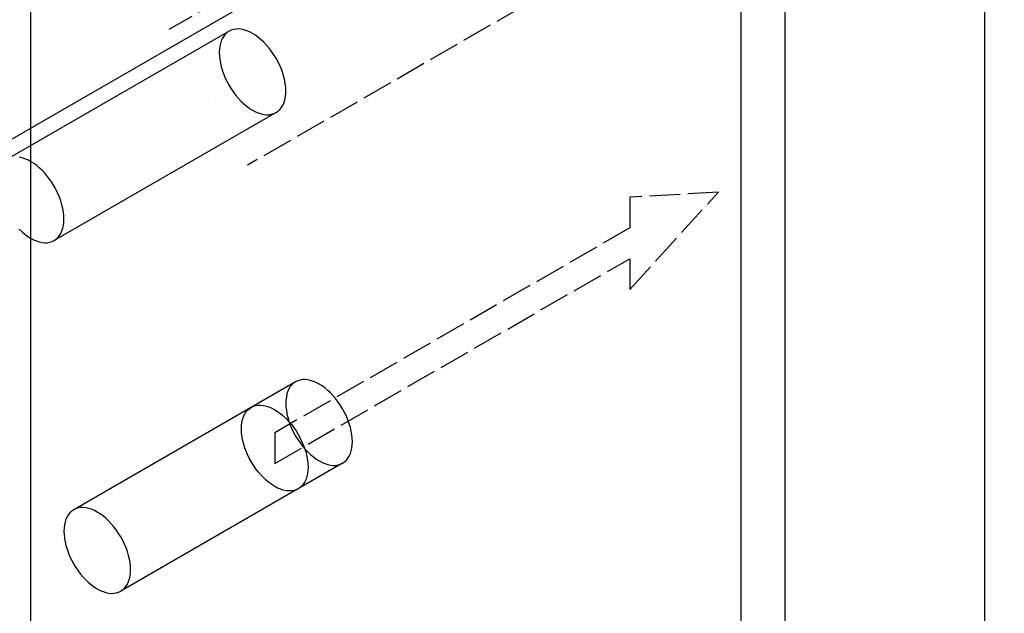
# Model space of a CAD drawing. Header units: millimetres. Extents: x 9824119 to 13672909, y -72394 to 462135.
# Tile 615 of 656: x 10373399 to 10373592, y 11506 to 11622. Entities that reach past the tile are written whole.
import ezdxf

# ---------------------------------------------------------------- set-up
doc = ezdxf.new("R2010")
doc.units = ezdxf.units.MM
doc.linetypes.add('UnderFloor', pattern=[7.5, 6, -1.5])
for name, color, linetype in [('MAGI_GENERAL', 7, 'Continuous'), ('PIPE-H1', 7, 'Continuous'), ('PIPE-H1-COMPONENT-', 7, 'Continuous')]:
    doc.layers.add(name, color=color, linetype=linetype)
doc.styles.add('ISOCPEUR', font='isocpeui.ttf')

# ---------------------------------------------------------------- blocks, each defined once
blk = doc.blocks.new('*U2256')
at = {"layer": 'PIPE-H1', "color": 1, "linetype": 'UnderFloor', "lineweight": -3}
for p, q in [((10373673.17, 11726.01), (10373443.92, 11593.64)), ((10373562.98, 11697.74), (10373428.61, 11620.16))]:
    blk.add_line(p, q, dxfattribs=at)
blk = doc.blocks.new('*U2470')
at = {"color": 1, "linetype": 'UnderFloor', "lineweight": -3}
blk.add_line((10373436.26, 11606.9), (10373436.26, 11606.9, -1), dxfattribs=at)
blk = doc.blocks.new('*U2471')
at = {"layer": 'PIPE-H1-COMPONENT-', "color": 1, "linetype": 'UnderFloor', "lineweight": -3}
for p, q in [((10373518.54, 11569.4), (10373535.86, 11588.4)), ((10373535.86, 11588.4), (10373518.54, 11587.4)), ((10373518.54, 11587.4), (10373518.54, 11581.4)), ((10373518.54, 11581.4), (10373449.25, 11541.4)), ((10373449.25, 11535.4), (10373518.54, 11575.4)), ((10373518.54, 11575.4), (10373518.54, 11569.4)), ((10373444.66, 11546.36), (10373445.08, 11546.56)), ((10373445.08, 11546.56), (10373445.53, 11546.7)), ((10373445.53, 11546.7), (10373446.01, 11546.77)), ((10373446.01, 11546.77), (10373446.51, 11546.78)), ((10373446.51, 11546.78), (10373447.03, 11546.73)), ((10373447.03, 11546.73), (10373447.57, 11546.62)), ((10373447.57, 11546.62), (10373448.13, 11546.44)), ((10373443.15, 11544.49), (10373443.37, 11544.97)), ((10373443.37, 11544.97), (10373443.63, 11545.4)), ((10373443.63, 11545.4), (10373443.93, 11545.78)), ((10373443.93, 11545.78), (10373444.28, 11546.1)), ((10373444.28, 11546.1), (10373444.66, 11546.36)), ((10373448.13, 11546.44), (10373448.69, 11546.2)), ((10373448.69, 11546.2), (10373449.25, 11545.9)), ((10373449.25, 11545.9), (10373449.82, 11545.55)), ((10373449.82, 11545.55), (10373450.38, 11545.14)), ((10373450.38, 11545.14), (10373450.93, 11544.68)), ((10373450.93, 11544.68), (10373451.47, 11544.17)), ((10373442.76, 11542.15), (10373442.78, 11542.79)), ((10373442.78, 11542.79), (10373442.86, 11543.4)), ((10373442.86, 11543.4), (10373442.98, 11543.97)), ((10373442.98, 11543.97), (10373443.15, 11544.49)), ((10373451.47, 11544.17), (10373452, 11543.62)), ((10373452, 11543.62), (10373452.5, 11543.02)), ((10373452.5, 11543.02), (10373452.98, 11542.4)), ((10373442.78, 11541.48), (10373442.76, 11542.15)), ((10373442.86, 11540.79), (10373442.78, 11541.48)), ((10373442.98, 11540.08), (10373442.86, 11540.79)), ((10373449.25, 11541.4), (10373449.25, 11535.4)), ((10373452.98, 11542.4), (10373453.43, 11541.74)), ((10373453.43, 11541.74), (10373453.85, 11541.05)), ((10373453.85, 11541.05), (10373454.23, 11540.35)), ((10373443.15, 11539.36), (10373442.98, 11540.08)), ((10373443.37, 11538.63), (10373443.15, 11539.36)), ((10373454.23, 11540.35), (10373454.57, 11539.63)), ((10373454.57, 11539.63), (10373454.88, 11538.91)), ((10373454.88, 11538.91), (10373455.14, 11538.17)), ((10373443.63, 11537.9), (10373443.37, 11538.63)), ((10373443.93, 11537.17), (10373443.63, 11537.9)), ((10373444.28, 11536.45), (10373443.93, 11537.17)), ((10373455.14, 11538.17), (10373455.36, 11537.44)), ((10373455.36, 11537.44), (10373455.53, 11536.72)), ((10373444.66, 11535.75), (10373444.28, 11536.45)), ((10373445.08, 11535.07), (10373444.66, 11535.75)), ((10373445.53, 11534.41), (10373445.08, 11535.07)), ((10373455.53, 11536.72), (10373455.65, 11536.01)), ((10373455.65, 11536.01), (10373455.72, 11535.32)), ((10373455.72, 11535.32), (10373455.75, 11534.65)), ((10373446.01, 11533.78), (10373445.53, 11534.41)), ((10373446.51, 11533.19), (10373446.01, 11533.78)), ((10373447.03, 11532.64), (10373446.51, 11533.19)), ((10373455.65, 11533.41), (10373455.53, 11532.84)), ((10373455.72, 11534.01), (10373455.65, 11533.41)), ((10373455.75, 11534.65), (10373455.72, 11534.01)), ((10373447.57, 11532.13), (10373447.03, 11532.64)), ((10373448.13, 11531.67), (10373447.57, 11532.13)), ((10373448.69, 11531.26), (10373448.13, 11531.67)), ((10373449.25, 11530.9), (10373448.69, 11531.26)), ((10373454.88, 11531.41), (10373454.57, 11531.03)), ((10373455.14, 11531.83), (10373454.88, 11531.41)), ((10373455.36, 11532.31), (10373455.14, 11531.83)), ((10373455.53, 11532.84), (10373455.36, 11532.31)), ((10373449.82, 11530.6), (10373449.25, 11530.9)), ((10373450.38, 11530.37), (10373449.82, 11530.6)), ((10373450.93, 11530.19), (10373450.38, 11530.37)), ((10373451.47, 11530.07), (10373450.93, 11530.19)), ((10373452, 11530.02), (10373451.47, 11530.07)), ((10373452.5, 11530.03), (10373452, 11530.02)), ((10373452.98, 11530.11), (10373452.5, 11530.03)), ((10373453.43, 11530.25), (10373452.98, 11530.11)), ((10373453.85, 11530.45), (10373453.43, 11530.25)), ((10373454.23, 11530.71), (10373453.85, 11530.45)), ((10373454.57, 11531.03), (10373454.23, 11530.71))]:
    blk.add_line(p, q, dxfattribs=at)
blk = doc.blocks.new('*U2472')
at = {"layer": 'MAGI_GENERAL', "color": 7, "linetype": 'Continuous', "lineweight": -3}
for p, q in [((10373401.62, 11741.4), (10373401.62, 11305.9)), ((10373566.17, 11695.9), (10373046.55, 11395.9)), ((10373548.85, 11220.9), (10373548.85, 11656.4)), ((10373540.19, 11651.4), (10373540.19, 11215.9)), ((10373587.82, 11188.4), (10373587.82, 11623.9)), ((10373440.33, 11619.86), (10373397.03, 11594.86)), ((10373440.75, 11620.06), (10373440.33, 11619.86)), ((10373441.2, 11620.2), (10373440.75, 11620.06)), ((10373441.68, 11620.27), (10373441.2, 11620.2)), ((10373442.18, 11620.28), (10373441.68, 11620.27)), ((10373442.7, 11620.23), (10373442.18, 11620.28)), ((10373443.24, 11620.12), (10373442.7, 11620.23)), ((10373443.8, 11619.94), (10373443.24, 11620.12)), ((10373444.36, 11619.7), (10373443.8, 11619.94)), ((10373444.92, 11619.4), (10373444.36, 11619.7)), ((10373445.49, 11619.05), (10373444.92, 11619.4)), ((10373446.05, 11618.64), (10373445.49, 11619.05)), ((10373446.6, 11618.18), (10373446.05, 11618.64)), ((10373447.14, 11617.67), (10373446.6, 11618.18)), ((10373447.67, 11617.12), (10373447.14, 11617.67)), ((10373448.17, 11616.52), (10373447.67, 11617.12)), ((10373448.65, 11615.9), (10373448.17, 11616.52)), ((10373449.1, 11615.24), (10373448.65, 11615.9)), ((10373449.52, 11614.55), (10373449.1, 11615.24)), ((10373449.9, 11613.85), (10373449.52, 11614.55)), ((10373450.24, 11613.13), (10373449.9, 11613.85)), ((10373450.55, 11612.41), (10373450.24, 11613.13)), ((10373450.81, 11611.67), (10373450.55, 11612.41)), ((10373451.03, 11610.94), (10373450.81, 11611.67)), ((10373451.2, 11610.22), (10373451.03, 11610.94)), ((10373451.32, 11609.51), (10373451.2, 11610.22)), ((10373451.39, 11608.82), (10373451.32, 11609.51)), ((10373451.42, 11608.15), (10373451.39, 11608.82)), ((10373451.39, 11607.51), (10373451.42, 11608.15)), ((10373451.03, 11605.81), (10373451.2, 11606.34)), ((10373451.2, 11606.34), (10373451.32, 11606.91)), ((10373451.32, 11606.91), (10373451.39, 11607.51)), ((10373449.52, 11603.95), (10373449.9, 11604.21)), ((10373449.9, 11604.21), (10373450.24, 11604.53)), ((10373450.24, 11604.53), (10373450.55, 11604.91)), ((10373450.55, 11604.91), (10373450.81, 11605.33)), ((10373450.81, 11605.33), (10373451.03, 11605.81)), ((10373449.52, 11603.95), (10373406.21, 11578.95)), ((10373399.94, 11595.12), (10373399.4, 11595.23)), ((10373400.49, 11594.94), (10373399.94, 11595.12)), ((10373401.06, 11594.7), (10373400.49, 11594.94)), ((10373401.62, 11594.4), (10373401.06, 11594.7)), ((10373402.19, 11594.05), (10373401.62, 11594.4)), ((10373402.75, 11593.64), (10373402.19, 11594.05)), ((10373403.3, 11593.18), (10373402.75, 11593.64)), ((10373403.84, 11592.67), (10373403.3, 11593.18)), ((10373404.37, 11592.12), (10373403.84, 11592.67)), ((10373404.87, 11591.52), (10373404.37, 11592.12)), ((10373405.35, 11590.9), (10373404.87, 11591.52)), ((10373405.8, 11590.24), (10373405.35, 11590.9)), ((10373406.21, 11589.55), (10373405.8, 11590.24)), ((10373406.6, 11588.85), (10373406.21, 11589.55)), ((10373406.94, 11588.13), (10373406.6, 11588.85)), ((10373407.25, 11587.41), (10373406.94, 11588.13)), ((10373407.51, 11586.67), (10373407.25, 11587.41)), ((10373407.73, 11585.94), (10373407.51, 11586.67)), ((10373407.9, 11585.22), (10373407.73, 11585.94)), ((10373408.02, 11584.51), (10373407.9, 11585.22)), ((10373408.09, 11583.82), (10373408.02, 11584.51)), ((10373408.12, 11583.15), (10373408.09, 11583.82)), ((10373408.09, 11582.51), (10373408.12, 11583.15)), ((10373399.4, 11581.14), (10373399.94, 11580.63)), ((10373407.73, 11580.81), (10373407.9, 11581.34)), ((10373407.9, 11581.34), (10373408.02, 11581.91)), ((10373408.02, 11581.91), (10373408.09, 11582.51)), ((10373399.94, 11580.63), (10373400.49, 11580.17)), ((10373400.49, 11580.17), (10373401.06, 11579.76)), ((10373401.06, 11579.76), (10373401.62, 11579.4)), ((10373401.62, 11579.4), (10373402.19, 11579.1)), ((10373406.21, 11578.95), (10373406.6, 11579.21)), ((10373406.6, 11579.21), (10373406.94, 11579.53)), ((10373406.94, 11579.53), (10373407.25, 11579.91)), ((10373407.25, 11579.91), (10373407.51, 11580.33)), ((10373407.51, 11580.33), (10373407.73, 11580.81)), ((10373402.19, 11579.1), (10373402.75, 11578.87)), ((10373402.75, 11578.87), (10373403.3, 11578.69)), ((10373403.3, 11578.69), (10373403.84, 11578.57)), ((10373403.84, 11578.57), (10373404.37, 11578.52)), ((10373404.37, 11578.52), (10373404.87, 11578.53)), ((10373404.87, 11578.53), (10373405.35, 11578.61)), ((10373405.35, 11578.61), (10373405.8, 11578.75)), ((10373405.8, 11578.75), (10373406.21, 11578.95)), ((10373453.32, 11551.36), (10373410.02, 11526.36)), ((10373453.74, 11551.56), (10373453.32, 11551.36)), ((10373454.19, 11551.7), (10373453.74, 11551.56)), ((10373454.67, 11551.77), (10373454.19, 11551.7)), ((10373455.17, 11551.78), (10373454.67, 11551.77)), ((10373455.69, 11551.73), (10373455.17, 11551.78)), ((10373456.23, 11551.62), (10373455.69, 11551.73)), ((10373456.79, 11551.44), (10373456.23, 11551.62)), ((10373457.35, 11551.2), (10373456.79, 11551.44)), ((10373457.91, 11550.9), (10373457.35, 11551.2)), ((10373458.48, 11550.55), (10373457.91, 11550.9)), ((10373459.04, 11550.14), (10373458.48, 11550.55)), ((10373459.59, 11549.68), (10373459.04, 11550.14)), ((10373460.14, 11549.17), (10373459.59, 11549.68)), ((10373460.66, 11548.62), (10373460.14, 11549.17)), ((10373461.16, 11548.02), (10373460.66, 11548.62)), ((10373461.64, 11547.4), (10373461.16, 11548.02)), ((10373462.09, 11546.74), (10373461.64, 11547.4)), ((10373462.51, 11546.05), (10373462.09, 11546.74)), ((10373462.89, 11545.35), (10373462.51, 11546.05)), ((10373463.23, 11544.63), (10373462.89, 11545.35)), ((10373463.54, 11543.91), (10373463.23, 11544.63)), ((10373463.8, 11543.17), (10373463.54, 11543.91)), ((10373464.02, 11542.44), (10373463.8, 11543.17)), ((10373464.19, 11541.72), (10373464.02, 11542.44)), ((10373464.31, 11541.01), (10373464.19, 11541.72)), ((10373464.38, 11540.32), (10373464.31, 11541.01)), ((10373464.31, 11538.41), (10373464.38, 11539.01)), ((10373464.41, 11539.65), (10373464.38, 11540.32)), ((10373464.38, 11539.01), (10373464.41, 11539.65)), ((10373463.8, 11536.83), (10373464.02, 11537.31)), ((10373464.02, 11537.31), (10373464.19, 11537.84)), ((10373464.19, 11537.84), (10373464.31, 11538.41)), ((10373462.51, 11535.45), (10373419.21, 11510.45)), ((10373462.51, 11535.45), (10373462.89, 11535.71)), ((10373462.89, 11535.71), (10373463.23, 11536.03)), ((10373463.23, 11536.03), (10373463.54, 11536.41)), ((10373463.54, 11536.41), (10373463.8, 11536.83)), ((10373408.99, 11525.4), (10373408.73, 11524.97)), ((10373409.29, 11525.78), (10373408.99, 11525.4)), ((10373409.64, 11526.1), (10373409.29, 11525.78)), ((10373410.02, 11526.36), (10373409.64, 11526.1)), ((10373410.44, 11526.56), (10373410.02, 11526.36)), ((10373410.89, 11526.7), (10373410.44, 11526.56)), ((10373411.36, 11526.77), (10373410.89, 11526.7)), ((10373411.87, 11526.78), (10373411.36, 11526.77)), ((10373412.39, 11526.73), (10373411.87, 11526.78)), ((10373412.93, 11526.62), (10373412.39, 11526.73)), ((10373413.48, 11526.44), (10373412.93, 11526.62)), ((10373414.05, 11526.2), (10373413.48, 11526.44)), ((10373414.61, 11525.9), (10373414.05, 11526.2)), ((10373415.18, 11525.55), (10373414.61, 11525.9)), ((10373415.74, 11525.14), (10373415.18, 11525.55)), ((10373408.34, 11523.97), (10373408.22, 11523.4)), ((10373408.51, 11524.49), (10373408.34, 11523.97)), ((10373408.73, 11524.97), (10373408.51, 11524.49)), ((10373416.29, 11524.68), (10373415.74, 11525.14)), ((10373416.83, 11524.17), (10373416.29, 11524.68)), ((10373417.36, 11523.62), (10373416.83, 11524.17)), ((10373417.86, 11523.02), (10373417.36, 11523.62)), ((10373408.14, 11522.79), (10373408.12, 11522.15)), ((10373408.12, 11522.15), (10373408.14, 11521.48)), ((10373408.22, 11523.4), (10373408.14, 11522.79)), ((10373408.14, 11521.48), (10373408.22, 11520.79)), ((10373418.34, 11522.4), (10373417.86, 11523.02)), ((10373418.79, 11521.74), (10373418.34, 11522.4)), ((10373419.21, 11521.05), (10373418.79, 11521.74)), ((10373408.22, 11520.79), (10373408.34, 11520.08)), ((10373408.34, 11520.08), (10373408.51, 11519.36)), ((10373419.59, 11520.35), (10373419.21, 11521.05)), ((10373419.93, 11519.63), (10373419.59, 11520.35)), ((10373420.24, 11518.91), (10373419.93, 11519.63)), ((10373408.51, 11519.36), (10373408.73, 11518.63)), ((10373408.73, 11518.63), (10373408.99, 11517.9)), ((10373408.99, 11517.9), (10373409.29, 11517.17)), ((10373420.5, 11518.17), (10373420.24, 11518.91)), ((10373420.72, 11517.44), (10373420.5, 11518.17)), ((10373409.29, 11517.17), (10373409.64, 11516.45)), ((10373409.64, 11516.45), (10373410.02, 11515.75)), ((10373410.02, 11515.75), (10373410.44, 11515.07)), ((10373420.89, 11516.72), (10373420.72, 11517.44)), ((10373421.01, 11516.01), (10373420.89, 11516.72)), ((10373421.08, 11515.32), (10373421.01, 11516.01)), ((10373410.44, 11515.07), (10373410.89, 11514.41)), ((10373410.89, 11514.41), (10373411.36, 11513.78)), ((10373421.01, 11513.41), (10373421.08, 11514.01)), ((10373421.11, 11514.65), (10373421.08, 11515.32)), ((10373421.08, 11514.01), (10373421.11, 11514.65)), ((10373411.36, 11513.78), (10373411.87, 11513.19)), ((10373411.87, 11513.19), (10373412.39, 11512.64)), ((10373412.39, 11512.64), (10373412.93, 11512.13)), ((10373412.93, 11512.13), (10373413.48, 11511.67)), ((10373420.5, 11511.83), (10373420.72, 11512.31)), ((10373420.72, 11512.31), (10373420.89, 11512.84)), ((10373420.89, 11512.84), (10373421.01, 11513.41)), ((10373413.48, 11511.67), (10373414.05, 11511.26)), ((10373414.05, 11511.26), (10373414.61, 11510.9)), ((10373414.61, 11510.9), (10373415.18, 11510.6)), ((10373415.18, 11510.6), (10373415.74, 11510.37)), ((10373415.74, 11510.37), (10373416.29, 11510.19)), ((10373416.29, 11510.19), (10373416.83, 11510.07)), ((10373416.83, 11510.07), (10373417.36, 11510.02)), ((10373417.36, 11510.02), (10373417.86, 11510.03)), ((10373417.86, 11510.03), (10373418.34, 11510.11)), ((10373418.34, 11510.11), (10373418.79, 11510.25)), ((10373418.79, 11510.25), (10373419.21, 11510.45)), ((10373419.21, 11510.45), (10373419.59, 11510.71)), ((10373419.59, 11510.71), (10373419.93, 11511.03)), ((10373419.93, 11511.03), (10373420.24, 11511.41)), ((10373420.24, 11511.41), (10373420.5, 11511.83))]:
    blk.add_line(p, q, dxfattribs=at)
at = {"layer": 'MAGI_GENERAL', "color": 1, "linetype": 'UnderFloor', "lineweight": -3}
for p, q in [((10373439.95, 11619.6), (10373439.6, 11619.28)), ((10373440.33, 11619.86), (10373439.95, 11619.6)), ((10373438.82, 11617.99), (10373438.65, 11617.47)), ((10373439.04, 11618.47), (10373438.82, 11617.99)), ((10373439.3, 11618.9), (10373439.04, 11618.47)), ((10373439.6, 11619.28), (10373439.3, 11618.9)), ((10373438.45, 11616.29), (10373438.43, 11615.65)), ((10373438.43, 11615.65), (10373438.45, 11614.98)), ((10373438.53, 11616.9), (10373438.45, 11616.29)), ((10373438.65, 11617.47), (10373438.53, 11616.9)), ((10373438.45, 11614.98), (10373438.53, 11614.29)), ((10373438.53, 11614.29), (10373438.65, 11613.58)), ((10373438.65, 11613.58), (10373438.82, 11612.86)), ((10373438.82, 11612.86), (10373439.04, 11612.13)), ((10373439.04, 11612.13), (10373439.3, 11611.4)), ((10373439.3, 11611.4), (10373439.6, 11610.67)), ((10373439.6, 11610.67), (10373439.95, 11609.95)), ((10373439.95, 11609.95), (10373440.33, 11609.25)), ((10373440.33, 11609.25), (10373440.75, 11608.57)), ((10373440.75, 11608.57), (10373441.2, 11607.91)), ((10373441.2, 11607.91), (10373441.68, 11607.28)), ((10373441.68, 11607.28), (10373442.18, 11606.69)), ((10373442.18, 11606.69), (10373442.7, 11606.14)), ((10373442.7, 11606.14), (10373443.24, 11605.63)), ((10373443.24, 11605.63), (10373443.8, 11605.17)), ((10373443.8, 11605.17), (10373444.36, 11604.76)), ((10373444.36, 11604.76), (10373444.92, 11604.4)), ((10373444.92, 11604.4), (10373445.49, 11604.1)), ((10373445.49, 11604.1), (10373446.05, 11603.87)), ((10373446.05, 11603.87), (10373446.6, 11603.69)), ((10373446.6, 11603.69), (10373447.14, 11603.57)), ((10373447.14, 11603.57), (10373447.67, 11603.52)), ((10373447.67, 11603.52), (10373448.17, 11603.53)), ((10373448.17, 11603.53), (10373448.65, 11603.61)), ((10373448.65, 11603.61), (10373449.1, 11603.75)), ((10373449.1, 11603.75), (10373449.52, 11603.95)), ((10373452.29, 11550.4), (10373452.03, 11549.97)), ((10373452.59, 11550.78), (10373452.29, 11550.4)), ((10373452.94, 11551.1), (10373452.59, 11550.78)), ((10373453.32, 11551.36), (10373452.94, 11551.1)), ((10373451.52, 11548.4), (10373451.44, 11547.79)), ((10373451.64, 11548.97), (10373451.52, 11548.4)), ((10373451.81, 11549.49), (10373451.64, 11548.97)), ((10373452.03, 11549.97), (10373451.81, 11549.49)), ((10373451.44, 11547.79), (10373451.42, 11547.15)), ((10373451.42, 11547.15), (10373451.44, 11546.48)), ((10373451.44, 11546.48), (10373451.52, 11545.79)), ((10373451.52, 11545.79), (10373451.64, 11545.08)), ((10373451.64, 11545.08), (10373451.81, 11544.36)), ((10373451.81, 11544.36), (10373452.03, 11543.63)), ((10373452.03, 11543.63), (10373452.29, 11542.9)), ((10373452.29, 11542.9), (10373452.59, 11542.17)), ((10373452.59, 11542.17), (10373452.94, 11541.45)), ((10373452.94, 11541.45), (10373453.32, 11540.75)), ((10373453.32, 11540.75), (10373453.74, 11540.07)), ((10373453.74, 11540.07), (10373454.19, 11539.41)), ((10373454.19, 11539.41), (10373454.67, 11538.78)), ((10373454.67, 11538.78), (10373455.17, 11538.19)), ((10373455.17, 11538.19), (10373455.69, 11537.64)), ((10373455.69, 11537.64), (10373456.23, 11537.13)), ((10373456.23, 11537.13), (10373456.79, 11536.67)), ((10373456.79, 11536.67), (10373457.35, 11536.26)), ((10373457.35, 11536.26), (10373457.91, 11535.9)), ((10373457.91, 11535.9), (10373458.48, 11535.6)), ((10373458.48, 11535.6), (10373459.04, 11535.37)), ((10373459.04, 11535.37), (10373459.59, 11535.19)), ((10373459.59, 11535.19), (10373460.14, 11535.07)), ((10373460.14, 11535.07), (10373460.66, 11535.02)), ((10373460.66, 11535.02), (10373461.16, 11535.03)), ((10373461.16, 11535.03), (10373461.64, 11535.11)), ((10373461.64, 11535.11), (10373462.09, 11535.25)), ((10373462.09, 11535.25), (10373462.51, 11535.45))]:
    blk.add_line(p, q, dxfattribs=at)

msp = doc.modelspace()

# ---------------------------------------------------------------- block references
msp.add_blockref('*U2470', (0, 0))
at = {"layer": 'MAGI_GENERAL'}
msp.add_blockref('*U2472', (0, 0), dxfattribs=at)
at = {"layer": 'PIPE-H1'}
msp.add_blockref('*U2256', (0, 0), dxfattribs=at)
at = {"layer": 'PIPE-H1-COMPONENT-'}
msp.add_blockref('*U2471', (0, 0), dxfattribs=at)

# ---------------------------------------------------------------- texts
at = {"char_height": 300, "attachment_point": 1, "style": 'ISOCPEUR'}
for s, insert, width in [('\\pi13638.10589;{\\fISOCPEUR|b0|i0|c204|p34;\\H1.66667x;\\L\\C7;\\P\\pi10874.35036;\\H1.1x;Общие указания\\l\\P\\pi13638.10589;\\P\\pi-900,l1200,t1200;\\H0.72727x;1.^IПроект выполнен на основании задания заказчика и задания на проектирование архитектурно-строительных чертежей.\\P2.^IПроект соответствует действующим нормам :\\P\\pl900,t900;\\fSymbol|b0|i0|c2|p18;·^I\\fISOCPEUR|b0|i0|c204|p34;КМК 2. 04.05-97* "Отопление, вентиляция и кондиционирование воздуха".\\P\\fSymbol|b0|i0|c2|p18;·^I\\fISOCPEUR|b0|i0|c204|p34;ШНК 2.08.02-09* "Общественные здания и сооружение" \\P\\fSymbol|b0|i0|c2|p18;·^I\\fISOCPEUR|b0|i0|c204|p34;КМК 2.01.01-94 "Климатические и физико-геологические данные для проектирования".\\P\\fSymbol|b0|i0|c2|p18;·^I\\fISOCPEUR|b0|i0|c204|p34;КМК 2.01.04-97* "Строительная теплотехника".\\P\\fSymbol|b0|i0|c2|p18;·^I\\fISOCPEUR|b0|i0|c204|p34;ГОСТ 21.602-2003 "Правила выполнения рабочей документации отопления, вентиляции и кондиционирования".\\P\\fSymbol|b0|i0|c2|p18;·^I\\fISOCPEUR|b0|i0|c204|p34;ШНК \\fISOCPEUR|b0|i0|c186|p34;2.01.02-04\\fISOCPEUR|b0|i0|c204|p34; - \\fISOCPEUR|b0|i0|c186|p34;"\\fISOCPEUR|b0|i0|c204|p34;Пожарная безопасность зданий и сооружений\\fISOCPEUR|b0|i0|c186|p34;"\\fISOCPEUR|b0|i0|c204|p34;;\\P\\pl1200,t1200;3.^I  Расчетные параметры наружного воздуха для проектирования отопления, вентиляции и кондиционирования воздуха приняты по КМК 2.01.01-94.\\P\\pi-300,l300,tz;      Для проектирования отопления, вентиляции и кондиционирования воздуха: \\P\\pl1500,t1500;-^IХолодный  период  года Тн\\fISOCPEUR|b0|i0|c186|p34;=-14.0°C\\fISOCPEUR|b0|i0|c204|p34;; I=-12,4 кДж/кг (Парам. Б);\\P-^IТеплый  период  года Тн=33°C; I=55,7 кДж/кг  (Парам. А);\\P-^IТеплый  период  года Тн=37,5°C; I=65,2 кДж/кг (Парам. Б);\\P-^IСкорость ветра  - V=1,6 м/сек - холодный период;\\P-^IСкорость ветра  - V=1,9 м/сек - теплый  период;\\P-^IПродолжительность отопительного периода  Zот.пер.=129суток;\\P-^IСредняя температура отопительного периода  tот.пер.=2,7°C;\\P-^IБарометрическое давление в районе строительства Рбар=950 Гпа.\\P\\pi600,l0,tz;\\P\\pi11458.1097;\\LТЕПЛОСНАБЖЕНИЕ\\P\\pi13638.10589;\\l\\P\\pi0;\\C0;В качестве источника тепла выбран установленный во дворе здания тепловой насос, рассчитанный на работу в температурном режиме 40–30 °C.^J^JСистема отопления спроектирована как двухтрубная, в ней используются напольный фанкойл.\\P^JОсновным источником тепла является тепловой насос. \\P^JОсновное охлаждение осуществляется с помощью\\Pтепловых насосов. Для отвода конденсата, образующегося в фанкойлах, предусмотрены дренажные трубы. Основные водосточные и обратные трубы выполнены из полипропилена. \\P\\pi600;^JОсновные подающие и обратные трубы выполнены из полипропилена. Слив воды из системы осуществляется через регулировочный узел. Для снижения теплопотерь через трубы выполнены работы по теплоизоляции.\\C7; \\P\\pi12278.10827;\\LОТОПЛЕНИЕ\\l\\P\\pi0;  Для достижения  комфортных условий в зимнее время и компенсации теплопотерь в помещениях установлены \\C0;фанкойл\\C7;ы обеспечивающие в помещениях нормируемую температуру воздуха:\\P\\pi-300,l1500,t1500;-^IКабинет врача +20°C.\\P-^IЗал       +22°C.\\P-^IФизиотерапия     +21°C.\\P\\pi0,l0,tz;   На каждом приборе предусматривается устанавка термостатического клапана и запорного крана. Рекомендуется применить трубопроводы стабильные полипропиленовые. Система теплоснабжения \\C0;фанкойл\\C7;ов двухтрубная с принудительной циркуляцией, горизонтальная. Удаление воздуха осуществляется из воздухоспускных кранов установленных в \\C0;фанкойл\\C7;ах. Все монтажные и наладочные работы проводить в соответствии с нормативными документами и инструкциям фирм-изготовителя.}', (9986122.19, 27067.08), 27276.2118), ('{\\fISOCPEUR|b0|i0|c204|p34;\\C7;^I\\A1;\\L\\P\\pi10515.36534;\\H1.33333x;ВЕНТИЛЯЦИЯ\\P\\pi0;\\l^IВ здании предусмотрена приточно-вытяжная вентиляция с естественным и \\Pмеханическим побуждением, для функционально различных и конструктивно раздельных групп \\Pпомещений.   ^I  \\P^IТакже предусматривается естественная вентиляция с удалением и поступлением воздуха через окна и двери.\\P^IУдаление воздуха из помещений производится с помощью вытяжных решеток.\\P^IМатериал воздуховодов - тонколистовая оцинкованная сталь по ГОСТ 14918-80.\\P^IВоздуховоды систем вытяжной вентиляции выполняются класса "Н" (нормально плотный).\\P^IМонтаж систем вентиляции выполнить в соответствии с \\A0;КМК 3.05.01.-9\\A1;7\\P\\A0;\\L\\P\\pi12075.36144;\\P\\pi7995.37164;ПРИМЕЧАНИЯ (ТЕПЛОСНАБЖЕНИЕ)\\P\\pi-900,l900,t900;\\l1.^IЧертеж читать совместно со спецификацией и с другими разделами проекта.\\P2.^IМонтаж оборудования и трубопроводов производить в соответствии с местными \\P\\pi0;действующими нормами и правилами, и требованиями завода-изготовителя оборудования.\\P\\pi-900;3.^IТрубопроводы системы теплоснабжения радиаторов приняты полипропиленовыми.\\P4.^IНа планах и схемах указаны наружный диаметр и толщина стенки полипропиленовых \\P\\pi0;трубопроводов.\\P\\pi-900;5.^IПриборы и трубопроводы нанесены условно.\\P6.^IУклон трубопроводов выполнить согласно схемам в сторону ближайшего вертикального \\P\\pi0;стояка.\\P\\pi-900;7.^IВсе отметки указаны от уровня пола этажа. \\P8.^IКрепить трубу в штробе каждые 2 метра.\\P9.^IТрубопроводы отопления, прокладываемые в полу покрыть трубчатой тепловой изоляцией \\P\\pi0;из вспученного полителена "Isocom" толщиной 9 мм.\\P\\pi-900;10.^IДиаметры запорно-регулирующей арматуры и фильтров соответствуют диаметру \\P\\pi0;трубопроводов, если не указано иное.\\P\\pi3390,l600,tz;\\P\\pi5455.37799,l0;\\LПРИМЕЧАНИЯ (ВЕНТИЛЯЦИЯ И КОНДИЦИОНИРОВАНИЕ)\\l\\P\\pi-900,l900,t900;1.^IВентиляционные системы показаны условно.\\P2.^IЧертеж читать совместно со спецификацией и остальными разделами проекта \\P3.^IВсе неплотности при пересечении инженерными коммуникациями огнестойких стен, \\P\\pi0;перекрытий и перегородок заделать материалами, соответствующими по степени \\Pогнестойкости пересекаемым ограждениям.\\P\\pi-900;4.^IВ сан-узлах двери не оборудованные переточными решетками, предусмотреть с \\P\\pi0;подрезкой дверного полотна, высота щели не менее 20 мм. Если конструкция дверей не \\Pпозволяет предусмотреть щели в нижней части, то необходимо выполнить установку \\Pжалюзийной решетки в нижней половине двери.\\P\\pi-900;5.^IРазместить все приборы для измерения температуры, давления и скорости потока в \\P\\pi0;доступных местах с прямыми секциями труб или воздуховодов наверху или внизу, \\Pсогласно рекомендациям завода изготовителя для точности показаний.\\P\\pi-900;6.^IУстановить расположение диффузоров, отдушин и вентиляционных решеток согласно \\P\\pi0;архитектурным планам потолка, освещения и другим деталям/узлам потолка и \\Pвыполнить незначительные изменения для обеспечения соответствия.\\P\\pi-900;7.^IМонтаж оборудования выполнить в соответствии с местными нормами и правилами, а \\P\\pi0;так же требованиями завода-изготовителя оборудования \\P\\pi-900;8.^IВсе отметки оборудований даны от пола этажа.\\P}', (10015733.61, 26003.42), 24350.7239)]:
    msp.add_mtext(s, dxfattribs=dict(at, insert=insert, width=width))

doc.saveas('drawing.dxf')
